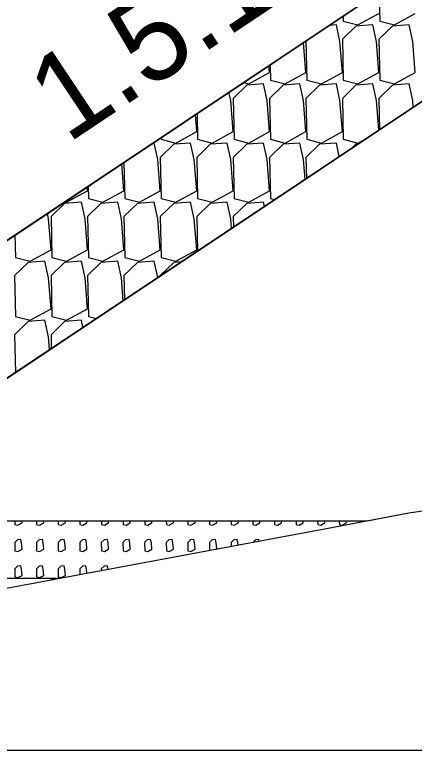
# Model space of a CAD drawing. Extents: x -26 to 4903, y -1010 to 9587.
# Drawn here: x 90.93 to 97.9, y 3000 to 3012.82 of the extents above; entities that cross this region are included whole.
import ezdxf

# ---------------------------------------------------------------- set-up
doc = ezdxf.new("R2010")
doc.units = 0
for name, color, linetype in [('Default', 7, 'Continuous'), ('Exist Cross Section Cell', 7, 'Continuous'), ('Exist XS Ground Line', 7, 'Continuous'), ('Prop CMT Slope Grass', 7, 'Continuous'), ('Prop XS Class II Rip Rap Ditch Liner', 7, 'Continuous'), ('Prop XS Earthwork Shape', 7, 'Continuous'), ('Prop XS Side Slope Text', 7, 'Continuous')]:
    doc.layers.add(name, color=color, linetype=linetype)

msp = doc.modelspace()

# ---------------------------------------------------------------- linework, layer by layer
at = {"layer": 'Default'}
msp.add_line((106.5, 3019.353), (79.546, 3001.383), dxfattribs=at)
at = {"layer": 'Exist Cross Section Cell'}
msp.add_line((0, 3000), (150, 3000), dxfattribs=at)
at = {"layer": 'Exist XS Ground Line'}
for p, q in [((96.396, 3003.87), (97.807, 3004.138)), ((97.807, 3004.138), (98.167, 3004.191)), ((89.548, 3002.595), (96.396, 3003.87))]:
    msp.add_line(p, q, dxfattribs=at)
at = {"layer": 'Prop CMT Slope Grass'}
for p, q in [((110.001, 3019.283), (87.076, 3004)), ((87.076, 3004), (97.079, 3004))]:
    msp.add_line(p, q, dxfattribs=at)
at = {"layer": 'Prop XS Class II Rip Rap Ditch Liner'}
for p, q in [((79.546, 3001.383), (106.5, 3019.353)), ((97.286, 3013.21), (97.297, 3012.704)), ((96.66, 3012.793), (96.662, 3012.704)), ((96.918, 3012.64), (97.282, 3012.838)), ((97.553, 3012.64), (97.917, 3012.838)), ((96.541, 3012.64), (96.416, 3012.63)), ((96.604, 3012.35), (96.541, 3012.64)), ((96.883, 3012.617), (96.647, 3012.388)), ((96.662, 3012.704), (96.918, 3012.64)), ((97.176, 3012.64), (96.883, 3012.617)), ((97.239, 3012.35), (97.176, 3012.64)), ((97.518, 3012.617), (97.282, 3012.388)), ((97.297, 3012.704), (97.553, 3012.64)), ((97.81, 3012.64), (97.518, 3012.617)), ((97.874, 3012.35), (97.81, 3012.64)), ((96.012, 3012.361), (96.027, 3011.675)), ((96.647, 3011.808), (96.604, 3012.35)), ((96.647, 3012.388), (96.662, 3011.675)), ((97.282, 3011.808), (97.239, 3012.35)), ((97.282, 3012.388), (97.297, 3011.675)), ((97.917, 3011.808), (97.874, 3012.35)), ((96.012, 3011.808), (95.971, 3012.333)), ((95.377, 3011.808), (95.367, 3011.931)), ((95.386, 3011.944), (95.392, 3011.675)), ((95.013, 3011.61), (95.377, 3011.808)), ((95.648, 3011.61), (96.012, 3011.808)), ((96.283, 3011.61), (96.647, 3011.808)), ((96.918, 3011.61), (97.282, 3011.808)), ((97.553, 3011.61), (97.917, 3011.808)), ((94.978, 3011.587), (94.742, 3011.358)), ((94.921, 3011.633), (95.013, 3011.61)), ((95.271, 3011.61), (94.978, 3011.587)), ((95.334, 3011.32), (95.271, 3011.61)), ((95.613, 3011.587), (95.377, 3011.358)), ((95.392, 3011.675), (95.648, 3011.61)), ((95.906, 3011.61), (95.613, 3011.587)), ((95.969, 3011.32), (95.906, 3011.61)), ((96.248, 3011.587), (96.012, 3011.358)), ((96.027, 3011.675), (96.283, 3011.61)), ((96.541, 3011.61), (96.248, 3011.587)), ((96.604, 3011.32), (96.541, 3011.61)), ((96.883, 3011.587), (96.647, 3011.358)), ((96.662, 3011.675), (96.918, 3011.61)), ((97.176, 3011.61), (96.883, 3011.587)), ((97.239, 3011.32), (97.176, 3011.61)), ((97.518, 3011.587), (97.282, 3011.358)), ((97.297, 3011.675), (97.553, 3011.61)), ((97.81, 3011.61), (97.518, 3011.587)), ((97.874, 3011.32), (97.81, 3011.61)), ((94.699, 3011.32), (94.668, 3011.465)), ((94.742, 3010.778), (94.699, 3011.32)), ((94.742, 3011.358), (94.757, 3010.645)), ((95.377, 3010.778), (95.334, 3011.32)), ((95.377, 3011.358), (95.392, 3010.645)), ((96.012, 3010.778), (95.969, 3011.32)), ((96.012, 3011.358), (96.027, 3010.645)), ((96.647, 3010.778), (96.604, 3011.32)), ((96.647, 3011.358), (96.662, 3010.645)), ((97.28, 3010.802), (97.239, 3011.32)), ((97.282, 3011.358), (97.293, 3010.811)), ((97.883, 3011.204), (97.874, 3011.32)), ((94.107, 3010.778), (94.084, 3011.075)), ((94.113, 3011.095), (94.122, 3010.645)), ((93.487, 3010.677), (93.487, 3010.645)), ((93.743, 3010.58), (94.107, 3010.778)), ((94.378, 3010.58), (94.742, 3010.778)), ((95.013, 3010.58), (95.377, 3010.778)), ((95.648, 3010.58), (96.012, 3010.778)), ((96.283, 3010.58), (96.647, 3010.778)), ((93.366, 3010.58), (93.338, 3010.578)), ((93.429, 3010.291), (93.366, 3010.58)), ((93.708, 3010.557), (93.472, 3010.329)), ((93.487, 3010.645), (93.743, 3010.58)), ((94.001, 3010.58), (93.708, 3010.557)), ((94.064, 3010.291), (94.001, 3010.58)), ((94.343, 3010.557), (94.107, 3010.329)), ((94.122, 3010.645), (94.378, 3010.58)), ((94.636, 3010.58), (94.343, 3010.557)), ((94.699, 3010.291), (94.636, 3010.58)), ((94.978, 3010.557), (94.742, 3010.329)), ((94.757, 3010.645), (95.013, 3010.58)), ((95.271, 3010.58), (94.978, 3010.557)), ((95.334, 3010.291), (95.271, 3010.58)), ((95.613, 3010.557), (95.377, 3010.329)), ((95.392, 3010.645), (95.648, 3010.58)), ((95.906, 3010.58), (95.613, 3010.557)), ((95.969, 3010.291), (95.906, 3010.58)), ((96.248, 3010.557), (96.012, 3010.329)), ((96.027, 3010.645), (96.283, 3010.58)), ((96.541, 3010.58), (96.248, 3010.557)), ((96.592, 3010.344), (96.541, 3010.58)), ((96.662, 3010.645), (96.918, 3010.58)), ((96.883, 3010.557), (96.817, 3010.494)), ((96.917, 3010.56), (96.883, 3010.557)), ((96.918, 3010.58), (97.076, 3010.667)), ((93.472, 3009.749), (93.429, 3010.291)), ((93.472, 3010.329), (93.487, 3009.615)), ((94.107, 3009.749), (94.064, 3010.291)), ((94.107, 3010.329), (94.122, 3009.615)), ((94.742, 3009.749), (94.699, 3010.291)), ((94.742, 3010.329), (94.757, 3009.615)), ((95.377, 3009.749), (95.334, 3010.291)), ((95.377, 3010.329), (95.392, 3009.615)), ((95.996, 3009.947), (95.969, 3010.291)), ((96.012, 3010.329), (96.02, 3009.962)), ((92.837, 3009.749), (92.8, 3010.219)), ((92.839, 3010.245), (92.852, 3009.615)), ((92.202, 3009.749), (92.197, 3009.817)), ((92.213, 3009.828), (92.218, 3009.615)), ((91.838, 3009.551), (92.202, 3009.749)), ((92.473, 3009.551), (92.837, 3009.749)), ((93.108, 3009.551), (93.472, 3009.749)), ((93.743, 3009.551), (94.107, 3009.749)), ((94.378, 3009.551), (94.742, 3009.749)), ((95.013, 3009.551), (95.377, 3009.749)), ((91.803, 3009.528), (91.567, 3009.299)), ((92.096, 3009.551), (91.803, 3009.528)), ((91.808, 3009.558), (91.838, 3009.551)), ((92.16, 3009.261), (92.096, 3009.551)), ((92.438, 3009.528), (92.202, 3009.299)), ((92.218, 3009.615), (92.473, 3009.551)), ((92.731, 3009.551), (92.438, 3009.528)), ((92.794, 3009.261), (92.731, 3009.551)), ((93.073, 3009.528), (92.837, 3009.299)), ((92.852, 3009.615), (93.108, 3009.551)), ((93.366, 3009.551), (93.073, 3009.528)), ((93.429, 3009.261), (93.366, 3009.551)), ((93.708, 3009.528), (93.472, 3009.299)), ((93.487, 3009.615), (93.743, 3009.551)), ((94.001, 3009.551), (93.708, 3009.528)), ((94.064, 3009.261), (94.001, 3009.551)), ((94.343, 3009.528), (94.107, 3009.299)), ((94.122, 3009.615), (94.378, 3009.551)), ((94.636, 3009.551), (94.343, 3009.528)), ((94.699, 3009.261), (94.636, 3009.551)), ((94.978, 3009.528), (94.742, 3009.299)), ((94.757, 3009.615), (95.013, 3009.551)), ((95.271, 3009.551), (94.978, 3009.528)), ((95.288, 3009.474), (95.271, 3009.551)), ((95.392, 3009.615), (95.47, 3009.596)), ((91.525, 3009.261), (91.504, 3009.355)), ((91.567, 3009.299), (91.583, 3008.586)), ((92.202, 3009.299), (92.218, 3008.586)), ((92.837, 3009.299), (92.852, 3008.586)), ((93.472, 3009.299), (93.487, 3008.586)), ((94.107, 3009.299), (94.12, 3008.696)), ((94.742, 3009.299), (94.746, 3009.113)), ((91.567, 3008.719), (91.525, 3009.261)), ((92.202, 3008.719), (92.16, 3009.261)), ((92.837, 3008.719), (92.794, 3009.261)), ((93.472, 3008.719), (93.429, 3009.261)), ((94.107, 3008.719), (94.064, 3009.261)), ((94.713, 3009.091), (94.699, 3009.261)), ((90.939, 3008.979), (90.948, 3008.586)), ((91.204, 3008.521), (91.567, 3008.719)), ((91.838, 3008.521), (92.202, 3008.719)), ((92.473, 3008.521), (92.837, 3008.719)), ((93.108, 3008.521), (93.472, 3008.719)), ((93.743, 3008.521), (94.107, 3008.719)), ((91.168, 3008.498), (90.932, 3008.27)), ((90.948, 3008.586), (91.204, 3008.521)), ((91.461, 3008.521), (91.168, 3008.498)), ((91.525, 3008.232), (91.461, 3008.521)), ((91.803, 3008.498), (91.567, 3008.27)), ((91.583, 3008.586), (91.838, 3008.521)), ((92.096, 3008.521), (91.803, 3008.498)), ((92.16, 3008.232), (92.096, 3008.521)), ((92.438, 3008.498), (92.202, 3008.27)), ((92.218, 3008.586), (92.473, 3008.521)), ((92.731, 3008.521), (92.438, 3008.498)), ((92.794, 3008.232), (92.731, 3008.521)), ((93.073, 3008.498), (92.837, 3008.27)), ((92.852, 3008.586), (93.108, 3008.521)), ((93.366, 3008.521), (93.073, 3008.498)), ((93.429, 3008.235), (93.366, 3008.521)), ((93.708, 3008.498), (93.472, 3008.27)), ((93.487, 3008.586), (93.743, 3008.521)), ((93.839, 3008.508), (93.708, 3008.498)), ((90.932, 3008.27), (90.948, 3007.556)), ((91.567, 3008.27), (91.583, 3007.556)), ((92.202, 3008.27), (92.218, 3007.556)), ((92.837, 3008.27), (92.846, 3007.847)), ((93.472, 3008.27), (93.472, 3008.264)), ((91.567, 3007.689), (91.525, 3008.232)), ((92.202, 3007.689), (92.16, 3008.232)), ((92.826, 3007.833), (92.794, 3008.232)), ((91.204, 3007.492), (91.567, 3007.689)), ((91.838, 3007.492), (92.202, 3007.689)), ((90.948, 3007.556), (91.204, 3007.492)), ((91.461, 3007.492), (91.168, 3007.469)), ((91.525, 3007.202), (91.461, 3007.492)), ((91.583, 3007.556), (91.838, 3007.492)), ((92.096, 3007.492), (91.803, 3007.469)), ((92.124, 3007.365), (92.096, 3007.492)), ((92.218, 3007.556), (92.358, 3007.521)), ((91.168, 3007.469), (90.932, 3007.24)), ((91.803, 3007.469), (91.567, 3007.24)), ((90.932, 3007.24), (90.947, 3006.58)), ((91.567, 3007.24), (91.572, 3006.997)), ((91.542, 3006.977), (91.525, 3007.202)), ((87.076, 3004), (96.982, 3004)), ((90.938, 3004), (90.939, 3003.933)), ((90.939, 3003.933), (90.99, 3003.92)), ((90.99, 3003.92), (91.063, 3003.96)), ((91.063, 3003.96), (91.06, 3004)), ((91.315, 3004), (91.316, 3003.933)), ((91.316, 3003.933), (91.367, 3003.92)), ((91.367, 3003.92), (91.44, 3003.96)), ((91.44, 3003.96), (91.437, 3004)), ((91.692, 3004), (91.693, 3003.933)), ((91.693, 3003.933), (91.744, 3003.92)), ((91.744, 3003.92), (91.817, 3003.96)), ((91.817, 3003.96), (91.814, 3004)), ((92.069, 3004), (92.07, 3003.933)), ((92.07, 3003.933), (92.121, 3003.92)), ((92.121, 3003.92), (92.194, 3003.96)), ((92.194, 3003.96), (92.191, 3004)), ((92.446, 3004), (92.447, 3003.933)), ((92.447, 3003.933), (92.498, 3003.92)), ((92.498, 3003.92), (92.571, 3003.96)), ((92.571, 3003.96), (92.568, 3004)), ((92.823, 3004), (92.824, 3003.933)), ((92.824, 3003.933), (92.875, 3003.92)), ((92.875, 3003.92), (92.948, 3003.96)), ((92.948, 3003.96), (92.945, 3004)), ((93.2, 3004), (93.201, 3003.933)), ((93.201, 3003.933), (93.252, 3003.92)), ((93.252, 3003.92), (93.325, 3003.96)), ((93.325, 3003.96), (93.322, 3004)), ((93.577, 3004), (93.578, 3003.933)), ((93.578, 3003.933), (93.629, 3003.92)), ((93.629, 3003.92), (93.702, 3003.96)), ((93.702, 3003.96), (93.699, 3004)), ((93.954, 3004), (93.955, 3003.933)), ((93.955, 3003.933), (94.006, 3003.92)), ((94.006, 3003.92), (94.079, 3003.96)), ((94.079, 3003.96), (94.076, 3004)), ((94.331, 3004), (94.332, 3003.933)), ((94.332, 3003.933), (94.383, 3003.92)), ((94.383, 3003.92), (94.456, 3003.96)), ((94.456, 3003.96), (94.453, 3004)), ((94.708, 3004), (94.709, 3003.933)), ((94.709, 3003.933), (94.76, 3003.92)), ((94.76, 3003.92), (94.833, 3003.96)), ((94.833, 3003.96), (94.83, 3004)), ((95.085, 3004), (95.086, 3003.933)), ((95.086, 3003.933), (95.137, 3003.92)), ((95.137, 3003.92), (95.21, 3003.96)), ((95.21, 3003.96), (95.207, 3004)), ((95.462, 3004), (95.463, 3003.933)), ((95.463, 3003.933), (95.514, 3003.92)), ((95.514, 3003.92), (95.587, 3003.96)), ((95.587, 3003.96), (95.584, 3004)), ((95.838, 3004), (95.84, 3003.933)), ((95.84, 3003.933), (95.891, 3003.92)), ((95.891, 3003.92), (95.964, 3003.96)), ((95.964, 3003.96), (95.961, 3004)), ((96.215, 3004), (96.217, 3003.933)), ((96.217, 3003.933), (96.268, 3003.92)), ((96.268, 3003.92), (96.341, 3003.96)), ((96.341, 3003.96), (96.338, 3004)), ((96.592, 3004), (96.594, 3003.933)), ((96.594, 3003.933), (96.645, 3003.92)), ((96.645, 3003.92), (96.718, 3003.96)), ((96.718, 3003.96), (96.715, 3004)), ((96.969, 3004), (96.97, 3003.977)), ((97.092, 3004), (97.092, 3004)), ((90.983, 3003.665), (90.936, 3003.62)), ((91.042, 3003.67), (90.983, 3003.665)), ((91.054, 3003.612), (91.042, 3003.67)), ((91.36, 3003.665), (91.313, 3003.62)), ((91.419, 3003.67), (91.36, 3003.665)), ((91.431, 3003.612), (91.419, 3003.67)), ((91.737, 3003.665), (91.69, 3003.62)), ((91.796, 3003.67), (91.737, 3003.665)), ((91.808, 3003.612), (91.796, 3003.67)), ((92.114, 3003.665), (92.067, 3003.62)), ((92.173, 3003.67), (92.114, 3003.665)), ((92.185, 3003.612), (92.173, 3003.67)), ((92.491, 3003.665), (92.444, 3003.62)), ((92.55, 3003.67), (92.491, 3003.665)), ((92.562, 3003.612), (92.55, 3003.67)), ((92.868, 3003.665), (92.821, 3003.62)), ((92.927, 3003.67), (92.868, 3003.665)), ((92.939, 3003.612), (92.927, 3003.67)), ((93.245, 3003.665), (93.198, 3003.62)), ((93.304, 3003.67), (93.245, 3003.665)), ((93.316, 3003.612), (93.304, 3003.67)), ((93.622, 3003.665), (93.575, 3003.62)), ((93.681, 3003.67), (93.622, 3003.665)), ((93.693, 3003.612), (93.681, 3003.67)), ((93.999, 3003.665), (93.952, 3003.62)), ((94.058, 3003.67), (93.999, 3003.665)), ((94.07, 3003.612), (94.058, 3003.67)), ((94.376, 3003.665), (94.329, 3003.62)), ((94.435, 3003.67), (94.376, 3003.665)), ((94.447, 3003.612), (94.435, 3003.67)), ((94.753, 3003.665), (94.706, 3003.62)), ((94.812, 3003.67), (94.753, 3003.665)), ((94.824, 3003.612), (94.812, 3003.67)), ((95.13, 3003.665), (95.09, 3003.627)), ((95.189, 3003.67), (95.13, 3003.665)), ((95.194, 3003.646), (95.189, 3003.67)), ((90.936, 3003.62), (90.939, 3003.477)), ((90.99, 3003.464), (91.063, 3003.504)), ((91.063, 3003.504), (91.054, 3003.612)), ((91.313, 3003.62), (91.316, 3003.477)), ((91.367, 3003.464), (91.44, 3003.504)), ((91.44, 3003.504), (91.431, 3003.612)), ((91.69, 3003.62), (91.693, 3003.477)), ((91.744, 3003.464), (91.817, 3003.504)), ((91.817, 3003.504), (91.808, 3003.612)), ((92.067, 3003.62), (92.07, 3003.477)), ((92.121, 3003.464), (92.194, 3003.504)), ((92.194, 3003.504), (92.185, 3003.612)), ((92.444, 3003.62), (92.447, 3003.477)), ((92.498, 3003.464), (92.571, 3003.504)), ((92.571, 3003.504), (92.562, 3003.612)), ((92.821, 3003.62), (92.824, 3003.477)), ((92.875, 3003.464), (92.948, 3003.504)), ((92.948, 3003.504), (92.939, 3003.612)), ((93.198, 3003.62), (93.201, 3003.477)), ((93.252, 3003.464), (93.325, 3003.504)), ((93.325, 3003.504), (93.316, 3003.612)), ((93.575, 3003.62), (93.578, 3003.477)), ((93.629, 3003.464), (93.702, 3003.504)), ((93.702, 3003.504), (93.693, 3003.612)), ((93.952, 3003.62), (93.955, 3003.477)), ((94.006, 3003.464), (94.079, 3003.504)), ((94.079, 3003.504), (94.07, 3003.612)), ((94.329, 3003.62), (94.332, 3003.486)), ((94.456, 3003.509), (94.447, 3003.612)), ((94.706, 3003.62), (94.707, 3003.556)), ((94.827, 3003.578), (94.824, 3003.612)), ((90.939, 3003.477), (90.99, 3003.464)), ((91.316, 3003.477), (91.367, 3003.464)), ((91.693, 3003.477), (91.744, 3003.464)), ((92.07, 3003.477), (92.121, 3003.464)), ((92.447, 3003.477), (92.498, 3003.464)), ((92.824, 3003.477), (92.875, 3003.464)), ((93.201, 3003.477), (93.252, 3003.464)), ((93.578, 3003.477), (93.629, 3003.464)), ((93.955, 3003.477), (94.006, 3003.464)), ((90.983, 3003.21), (90.936, 3003.164)), ((90.936, 3003.164), (90.939, 3003.021)), ((91.042, 3003.214), (90.983, 3003.21)), ((91.054, 3003.156), (91.042, 3003.214)), ((91.063, 3003.048), (91.054, 3003.156)), ((91.36, 3003.21), (91.313, 3003.164)), ((91.313, 3003.164), (91.316, 3003.021)), ((91.419, 3003.214), (91.36, 3003.21)), ((91.431, 3003.156), (91.419, 3003.214)), ((91.44, 3003.048), (91.431, 3003.156)), ((91.737, 3003.21), (91.69, 3003.164)), ((91.69, 3003.164), (91.693, 3003.021)), ((91.796, 3003.214), (91.737, 3003.21)), ((91.808, 3003.156), (91.796, 3003.214)), ((91.817, 3003.048), (91.808, 3003.156)), ((92.114, 3003.21), (92.067, 3003.164)), ((92.067, 3003.164), (92.069, 3003.064)), ((92.173, 3003.214), (92.114, 3003.21)), ((92.185, 3003.156), (92.173, 3003.214)), ((92.191, 3003.087), (92.185, 3003.156)), ((92.491, 3003.21), (92.444, 3003.164)), ((92.444, 3003.164), (92.445, 3003.134)), ((92.55, 3003.214), (92.491, 3003.21)), ((92.562, 3003.156), (92.55, 3003.214)), ((81.971, 3003), (91.724, 3003)), ((90.939, 3003.021), (90.99, 3003.008)), ((90.99, 3003.008), (91.063, 3003.048)), ((91.316, 3003.021), (91.367, 3003.008)), ((91.367, 3003.008), (91.44, 3003.048)), ((91.547, 3003), (91.622, 3002.981)), ((91.693, 3003.021), (91.744, 3003.008)), ((91.744, 3003.008), (91.817, 3003.048))]:
    msp.add_line(p, q, dxfattribs=at)
at = {"layer": 'Prop XS Earthwork Shape'}
msp.add_lwpolyline([(87.076, 3004), (97.079, 3004), (97.807, 3004.138), (98.167, 3004.191), (98.631, 3004.258), (108.123, 3005.741), (108.47, 3005.791), (111.657, 3007.148), (116.125, 3010.079), (120.767, 3013.459), (123.824, 3015.594), (126.531, 3016.788), (127.062, 3017.025), (131.949, 3017.791), (128, 3017.693), (124.665, 3017.609), (123.257, 3019.018), (110.001, 3019.283)], close=True, dxfattribs=at)

# ---------------------------------------------------------------- texts
at = {"layer": 'Prop XS Side Slope Text'}
msp.add_text('1.5:1', height=1.5, rotation=33.6901, dxfattribs=at).set_placement((91.852, 3010.559))

doc.saveas('drawing.dxf')
